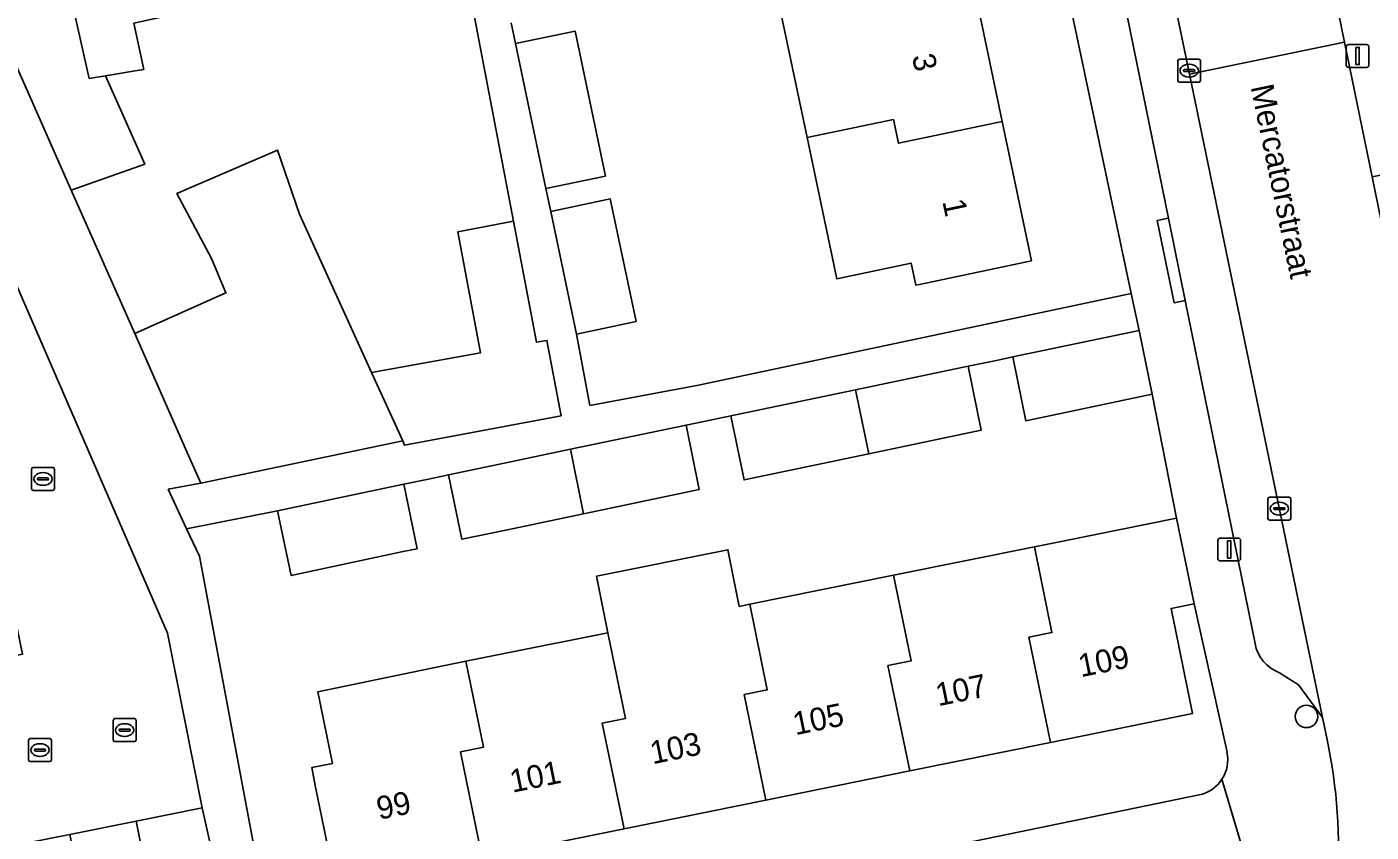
# Model space of a CAD drawing. Extents: x 162989 to 165008, y 383432 to 384338.
# Drawn here: x 163979.1 to 164037.8, y 384093.6 to 384128.7 of the extents above; entities that cross this region are included whole.
import ezdxf

# ---------------------------------------------------------------- set-up
doc = ezdxf.new("R2010")
doc.units = 0
for name, color, linetype in [('IMGEO_Boom', 7, 'Continuous'), ('IMGEO_Erf', 7, 'Continuous'), ('IMGEO_Kolk', 7, 'Continuous'), ('IMGEO_Lichtmast', 7, 'Continuous'), ('IMGEO_Muur', 7, 'Continuous'), ('IMGEO_Openbare_ruimte_label', 7, 'Continuous'), ('IMGEO_Pand', 7, 'Continuous'), ('IMGEO_Pand_nummerreeks', 7, 'Continuous'), ('IMGEO_Parkeervlak_open', 7, 'Continuous'), ('IMGEO_Rijbaan_lokaal_open', 7, 'Continuous'), ('IMGEO_Rioolput', 7, 'Continuous'), ('IMGEO_Voetpad_open', 7, 'Continuous')]:
    doc.layers.add(name, color=color, linetype=linetype)

msp = doc.modelspace()

# ---------------------------------------------------------------- linework, layer by layer
at = {"layer": 'IMGEO_Boom'}
msp.add_circle((164034.983, 384098.612), 0.489, dxfattribs=at)
at = {"layer": 'IMGEO_Erf'}
for points in [[(164019.701, 384150.405), (164016.428, 384149.643), (164017.712, 384143.525), (164019.063, 384137.091), (164020.322, 384131.09), (164021.685, 384124.597), (164022.963, 384118.507), (164018.07, 384117.48), (164017.907, 384117.446), (164017.705, 384118.409), (164014.454, 384117.726), (164013.161, 384123.887)], [(164000.224, 384128.906), (164000.415, 384127.995), (164003.019, 384128.541), (164004.35, 384122.212), (164001.747, 384121.664), (164001.957, 384120.666), (164004.56, 384121.214), (164005.687, 384115.856), (164003.084, 384115.309), (164003.671, 384112.19), (164008.419, 384113.083), (164027.323, 384117.074), (164020.594, 384148.951)], [(163983.735, 384128.885), (163984.175, 384126.868), (163983.979, 384126.835), (163982.507, 384126.59), (163984.214, 384122.729), (163981.004, 384121.592), (163983.777, 384115.329), (163987.765, 384117.106), (163987.136, 384118.607), (163985.624, 384121.452), (163990.019, 384123.347), (163990.979, 384120.541), (163994.13, 384113.636), (163998.894, 384114.491), (163997.899, 384119.777), (164000.335, 384120.235), (163997.183, 384136.7)], [(164013.161, 384123.887), (164011.798, 384130.38)], [(163991.787, 384099.691), (163996.684, 384100.703), (163998.25, 384101.018), (164000, 384101.37), (164004.456, 384102.263), (164003.959, 384104.734), (164009.701, 384105.889), (164010.198, 384103.418), (164010.653, 384103.51), (164016.938, 384104.775), (164023.095, 384106.014), (164024.406, 384106.281), (164029.308, 384107.264), (164028.236, 384112.681), (164023.343, 384111.656), (164022.725, 384111.527), (164022.155, 384114.312), (164021.429, 384114.16), (164020.197, 384113.903), (164020.771, 384111.116), (164015.852, 384110.082), (164010.407, 384108.938), (164009.83, 384111.742), (164009.004, 384111.57), (164007.872, 384111.334), (164008.45, 384108.527), (164003.392, 384107.464), (164000, 384106.751), (163998.077, 384106.347), (163997.497, 384109.164), (163996.621, 384108.979), (163995.54, 384108.751), (163996.119, 384105.937), (163995.514, 384105.808), (163990.619, 384104.764), (163990.024, 384107.588), (163986.047, 384106.81), (163986.606, 384105.606), (163988.61, 384094.965), (163989.701, 384089.167)], [(164031.509, 384097.056), (164030.077, 384103.527), (164029.066, 384103.318), (164030.008, 384098.74), (164023.797, 384097.479), (164017.642, 384096.23), (164011.359, 384094.954), (164005.165, 384093.696), (164000, 384092.648), (163998.962, 384092.437), (163992.575, 384091.141), (163991.669, 384095.597), (163991.511, 384096.377), (163992.423, 384096.563), (163991.787, 384099.691)], [(164000, 384088.938), (164030.286, 384095.184)]]:
    msp.add_lwpolyline(points, dxfattribs=at)
for centre, radius, start, end in [((164029.968, 384096.727), 1.575, 326.82937, 12.05334), ((164029.973, 384096.72), 1.567, 281.50723, 326.94922)]:
    msp.add_arc(centre, radius, start, end, dxfattribs=at)
at = {"layer": 'IMGEO_Kolk'}
for p, q in [((164029.355, 384126.387), (164029.355, 384127.239)), ((164029.43, 384127.313), (164030.282, 384127.313)), ((164029.843, 384127.093), (164029.868, 384127.093)), ((164030.356, 384127.239), (164030.356, 384126.387)), ((164030.282, 384126.313), (164029.43, 384126.313)), ((164029.614, 384126.807), (164029.614, 384126.819)), ((164030.052, 384126.77), (164029.654, 384126.77)), ((164029.657, 384126.856), (164030.055, 384126.856)), ((164029.866, 384126.533), (164029.841, 384126.533)), ((164030.098, 384126.819), (164030.098, 384126.807)), ((163979.271, 384108.558), (163979.271, 384109.41)), ((163979.346, 384109.484), (163980.198, 384109.484)), ((163979.759, 384109.264), (163979.784, 384109.264)), ((163980.272, 384109.41), (163980.272, 384108.558)), ((163979.53, 384108.978), (163979.53, 384108.99)), ((163979.968, 384108.941), (163979.57, 384108.941)), ((163979.573, 384109.027), (163979.971, 384109.027)), ((163979.782, 384108.704), (163979.757, 384108.704)), ((163980.014, 384108.99), (163980.014, 384108.978)), ((163980.198, 384108.484), (163979.346, 384108.484)), ((164033.295, 384107.259), (164033.295, 384108.111)), ((164033.37, 384108.185), (164034.222, 384108.185)), ((164034.296, 384108.111), (164034.296, 384107.259)), ((164033.554, 384107.679), (164033.554, 384107.691)), ((164033.992, 384107.642), (164033.594, 384107.642)), ((164033.597, 384107.728), (164033.995, 384107.728)), ((164033.783, 384107.965), (164033.808, 384107.965)), ((164034.038, 384107.691), (164034.038, 384107.679)), ((164034.222, 384107.185), (164033.37, 384107.185)), ((164033.806, 384107.405), (164033.781, 384107.405)), ((163979.139, 384096.716), (163979.139, 384097.568)), ((163979.214, 384097.642), (163980.066, 384097.642)), ((163980.14, 384097.568), (163980.14, 384096.716)), ((163979.398, 384097.136), (163979.398, 384097.148)), ((163979.836, 384097.099), (163979.438, 384097.099)), ((163979.441, 384097.185), (163979.839, 384097.185)), ((163979.627, 384097.422), (163979.652, 384097.422)), ((163979.882, 384097.148), (163979.882, 384097.136)), ((163980.066, 384096.642), (163979.214, 384096.642)), ((163979.65, 384096.862), (163979.625, 384096.862))]:
    msp.add_line(p, q, dxfattribs=at)
for points in [[(164029.355, 384126.387), (164029.355, 384127.239)], [(164029.43, 384127.313), (164030.282, 384127.313)], [(164030.356, 384127.239), (164030.356, 384126.387)], [(164030.282, 384126.313), (164029.43, 384126.313)], [(163979.271, 384108.558), (163979.271, 384109.41)], [(163979.346, 384109.484), (163980.198, 384109.484)], [(163980.272, 384109.41), (163980.272, 384108.558)], [(163980.198, 384108.484), (163979.346, 384108.484)], [(164033.295, 384107.259), (164033.295, 384108.111)], [(164033.37, 384108.185), (164034.222, 384108.185)], [(164034.296, 384108.111), (164034.296, 384107.259)], [(164034.222, 384107.185), (164033.37, 384107.185)], [(163979.139, 384096.716), (163979.139, 384097.568)], [(163979.214, 384097.642), (163980.066, 384097.642)], [(163980.14, 384097.568), (163980.14, 384096.716)], [(163980.066, 384096.642), (163979.214, 384096.642)]]:
    msp.add_lwpolyline(points, dxfattribs=at)
for centre, radius, start, end in [((164029.432, 384127.237), 0.0765, 91.55205, 178.44795), ((164029.432, 384127.237), 0.0765, 91.55205, 178.44795), ((164030.28, 384127.237), 0.0765, 1.55205, 88.44795), ((164030.28, 384127.237), 0.0765, 1.55205, 88.44795), ((164029.432, 384126.389), 0.0765, 181.55205, 268.44795), ((164029.432, 384126.389), 0.0765, 181.55205, 268.44795), ((164029.654, 384126.816), 0.0403, 85.87752, 175.75265), ((164029.651, 384126.806), 0.0366, 178.93798, 274.71019), ((164030.055, 384126.813), 0.043, 264.86636, 352.45326), ((164030.059, 384126.818), 0.0386, 1.73085, 96.63898), ((164030.28, 384126.389), 0.0765, 271.55205, 358.44795), ((164030.28, 384126.389), 0.0765, 271.55205, 358.44795), ((163979.348, 384109.408), 0.0765, 91.55205, 178.44795), ((163979.348, 384109.408), 0.0765, 91.55205, 178.44795), ((163980.196, 384109.408), 0.0765, 1.55205, 88.44795), ((163980.196, 384109.408), 0.0765, 1.55205, 88.44795), ((163979.57, 384108.987), 0.0403, 85.87752, 175.75265), ((163979.567, 384108.977), 0.0366, 178.93798, 274.71019), ((163979.971, 384108.984), 0.043, 264.86636, 352.45326), ((163979.975, 384108.989), 0.0386, 1.73085, 96.63898), ((163979.348, 384108.56), 0.0765, 181.55205, 268.44795), ((163979.348, 384108.56), 0.0765, 181.55205, 268.44795), ((163980.196, 384108.56), 0.0765, 271.55205, 358.44795), ((163980.196, 384108.56), 0.0765, 271.55205, 358.44795), ((164033.372, 384108.109), 0.0765, 91.55205, 178.44795), ((164033.372, 384108.109), 0.0765, 91.55205, 178.44795), ((164034.22, 384108.109), 0.0765, 1.55205, 88.44795), ((164034.22, 384108.109), 0.0765, 1.55205, 88.44795), ((164033.594, 384107.688), 0.0403, 85.87752, 175.75265), ((164033.591, 384107.678), 0.0366, 178.93798, 274.71019), ((164033.995, 384107.685), 0.043, 264.86636, 352.45326), ((164033.999, 384107.69), 0.0386, 1.73085, 96.63898), ((164033.372, 384107.261), 0.0765, 181.55205, 268.44795), ((164033.372, 384107.261), 0.0765, 181.55205, 268.44795), ((164034.22, 384107.261), 0.0765, 271.55205, 358.44795), ((164034.22, 384107.261), 0.0765, 271.55205, 358.44795), ((163979.216, 384097.566), 0.0765, 91.55205, 178.44795), ((163979.216, 384097.566), 0.0765, 91.55205, 178.44795), ((163980.064, 384097.566), 0.0765, 1.55205, 88.44795), ((163980.064, 384097.566), 0.0765, 1.55205, 88.44795), ((163979.438, 384097.145), 0.0403, 85.87752, 175.75265), ((163979.435, 384097.135), 0.0366, 178.93798, 274.71019), ((163979.839, 384097.142), 0.043, 264.86636, 352.45326), ((163979.843, 384097.147), 0.0386, 1.73085, 96.63898), ((163979.216, 384096.718), 0.0765, 181.55205, 268.44795), ((163979.216, 384096.718), 0.0765, 181.55205, 268.44795), ((163980.064, 384096.718), 0.0765, 271.55205, 358.44795), ((163980.064, 384096.718), 0.0765, 271.55205, 358.44795)]:
    msp.add_arc(centre, radius, start, end, dxfattribs=at)
for centre, major_axis, ratio, start_param, end_param in [((164029.842, 384126.813), (-0.387, 0.002), 0.722429, 4.712389, 7.853982), ((164029.867, 384126.813), (-0.39, 0.002), 0.717154, 1.570796, 4.712389), ((163979.758, 384108.984), (-0.387, 0.002), 0.722429, 4.712389, 7.853982), ((163979.783, 384108.984), (-0.39, 0.002), 0.717154, 1.570796, 4.712389), ((164033.782, 384107.685), (-0.387, 0.002), 0.722429, 4.712389, 7.853982), ((164033.807, 384107.685), (-0.39, 0.002), 0.717154, 1.570796, 4.712389), ((163979.626, 384097.142), (-0.387, 0.002), 0.722429, 4.712389, 7.853982), ((163979.651, 384097.142), (-0.39, 0.002), 0.717154, 1.570796, 4.712389)]:
    msp.add_ellipse(centre, major_axis=major_axis, ratio=ratio, start_param=start_param, end_param=end_param, dxfattribs=at)
at = {"layer": 'IMGEO_Lichtmast'}
for p, q in [((164036.721, 384127.052), (164036.721, 384127.852)), ((164036.721, 384127.852), (164036.721, 384127.052)), ((164036.821, 384127.952), (164037.611, 384127.952)), ((164037.611, 384127.952), (164036.821, 384127.952)), ((164037.711, 384127.852), (164037.711, 384127.052)), ((164037.711, 384127.052), (164037.711, 384127.852)), ((164037.611, 384126.952), (164036.821, 384126.952)), ((164036.821, 384126.952), (164037.611, 384126.952)), ((164031.212, 384106.401), (164032.002, 384106.401)), ((164032.002, 384106.401), (164031.212, 384106.401)), ((164031.112, 384105.501), (164031.112, 384106.301)), ((164031.112, 384106.301), (164031.112, 384105.501)), ((164032.102, 384106.301), (164032.102, 384105.501)), ((164032.102, 384105.501), (164032.102, 384106.301)), ((164032.002, 384105.401), (164031.212, 384105.401)), ((164031.212, 384105.401), (164032.002, 384105.401))]:
    msp.add_line(p, q, dxfattribs=at)
for points in [[(164037.141, 384127.827), (164037.291, 384127.827), (164037.291, 384127.077), (164037.141, 384127.077), (164037.141, 384127.827)], [(164031.532, 384106.276), (164031.682, 384106.276), (164031.682, 384105.526), (164031.532, 384105.526), (164031.532, 384106.276)]]:
    msp.add_lwpolyline(points, dxfattribs=at)
for centre, start, end in [((164036.821, 384127.852), 90, 180), ((164036.821, 384127.852), 90, 180), ((164037.611, 384127.852), 0, 90), ((164037.611, 384127.852), 360, 90), ((164036.821, 384127.052), 180, 270), ((164036.821, 384127.052), 180, 270), ((164037.611, 384127.052), 270, 0), ((164037.611, 384127.052), 270, 0), ((164031.212, 384106.301), 90, 180), ((164031.212, 384106.301), 90, 180), ((164032.002, 384106.301), 0, 90), ((164032.002, 384106.301), 360, 90), ((164031.212, 384105.501), 180, 270), ((164031.212, 384105.501), 180, 270), ((164032.002, 384105.501), 270, 0), ((164032.002, 384105.501), 270, 0)]:
    msp.add_arc(centre, 0.1, start, end, dxfattribs=at)
at = {"layer": 'IMGEO_Muur'}
msp.add_lwpolyline([(163981.004, 384121.592), (163983.777, 384115.329)], dxfattribs=at)
at = {"layer": 'IMGEO_Pand'}
for points in [[(163978.993, 384138.902), (163981.792, 384126.471), (163982.507, 384126.59), (163983.979, 384126.835), (163984.175, 384126.868), (163983.735, 384128.885), (163986.074, 384129.395), (163984.973, 384135.075), (163984.019, 384139.999)], [(163978.993, 384138.902), (163975.198, 384138.074), (163974.316, 384136.7), (163979.046, 384126.015), (163981.004, 384121.592), (163984.214, 384122.729), (163982.507, 384126.59), (163981.792, 384126.471)], [(164011.798, 384130.38), (164013.161, 384123.887), (164016.932, 384124.677), (164017.147, 384123.642), (164021.685, 384124.597), (164020.322, 384131.09), (164015.784, 384130.135), (164015.569, 384131.17)], [(164003.019, 384128.541), (164000.415, 384127.995), (164001.747, 384121.664), (164004.35, 384122.212)], [(164021.685, 384124.597), (164017.147, 384123.642), (164016.932, 384124.677), (164013.161, 384123.887), (164014.454, 384117.726), (164017.705, 384118.409), (164017.907, 384117.446), (164018.07, 384117.48), (164022.963, 384118.507)], [(163990.979, 384120.541), (163990.019, 384123.347), (163985.624, 384121.452), (163987.136, 384118.607), (163987.765, 384117.106), (163983.777, 384115.329), (163986.018, 384110.266), (163986.671, 384108.791), (163995.492, 384110.651), (163994.13, 384113.636)], [(164004.56, 384121.214), (164001.957, 384120.666), (164003.084, 384115.309), (164005.687, 384115.856)], [(164000.335, 384120.235), (163997.899, 384119.777), (163998.894, 384114.491), (163994.13, 384113.636), (163995.492, 384110.651), (163995.571, 384110.454), (164002.408, 384111.74), (164001.788, 384115.035), (164001.33, 384114.949)], [(164027.664, 384115.46), (164022.77, 384114.44), (164022.155, 384114.312), (164022.725, 384111.527), (164023.343, 384111.656), (164028.236, 384112.681)], [(164020.197, 384113.903), (164015.281, 384112.878), (164015.852, 384110.082), (164020.771, 384111.116)], [(164015.281, 384112.878), (164009.83, 384111.742), (164010.407, 384108.938), (164015.852, 384110.082)], [(164007.872, 384111.334), (164002.816, 384110.279), (164003.392, 384107.464), (164008.45, 384108.527)], [(164002.816, 384110.279), (164000, 384109.692), (163997.497, 384109.164), (163998.077, 384106.347), (164000, 384106.751), (164003.392, 384107.464)], [(163995.54, 384108.751), (163994.917, 384108.62), (163990.024, 384107.588), (163990.619, 384104.764), (163995.514, 384105.808), (163996.119, 384105.937)], [(164023.797, 384097.479), (164030.008, 384098.74), (164029.066, 384103.318), (164030.077, 384103.527), (164029.308, 384107.264), (164024.406, 384106.281), (164023.095, 384106.014), (164023.86, 384102.274), (164022.85, 384102.069)], [(164010.408, 384099.565), (164011.418, 384099.77), (164010.653, 384103.51), (164010.198, 384103.418), (164009.701, 384105.889), (164003.959, 384104.734), (164004.456, 384102.263), (164005.221, 384098.523), (164004.211, 384098.318), (164005.165, 384093.696), (164011.359, 384094.954)], [(164023.797, 384097.479), (164022.85, 384102.069), (164023.86, 384102.274), (164023.095, 384106.014), (164016.938, 384104.775), (164017.703, 384101.035), (164016.693, 384100.83), (164017.642, 384096.23)], [(164011.359, 384094.954), (164017.642, 384096.23), (164016.693, 384100.83), (164017.703, 384101.035), (164016.938, 384104.775), (164010.653, 384103.51), (164011.418, 384099.77), (164010.408, 384099.565)], [(163998.25, 384101.018), (163999.018, 384097.265), (163998.008, 384097.06), (163998.962, 384092.437), (164000, 384092.648), (164005.165, 384093.696), (164004.211, 384098.318), (164005.221, 384098.523), (164004.456, 384102.263), (164000, 384101.37)], [(163998.25, 384101.018), (163996.684, 384100.703), (163991.787, 384099.691), (163992.423, 384096.563), (163991.511, 384096.377), (163991.669, 384095.597), (163992.575, 384091.141), (163998.962, 384092.437), (163998.008, 384097.06), (163999.018, 384097.265)], [(163983.835, 384094.041), (163985.008, 384088.192), (163988.027, 384088.819), (163986.724, 384094.62)], [(163983.835, 384094.041), (163980.946, 384093.461), (163982.123, 384087.593), (163983.154, 384087.807), (163985.008, 384088.192)]]:
    msp.add_lwpolyline(points, close=True, dxfattribs=at)
at = {"layer": 'IMGEO_Parkeervlak_open'}
for points in [[(164033.803, 384100.521), (164034.628, 384099.987), (164035.685, 384098.569), (164029.875, 384126.661), (164028.886, 384131.44), (164025.868, 384146.033)], [(164024.487, 384142.259), (164028.948, 384120.376), (164029.683, 384116.774), (164032.737, 384101.791)]]:
    msp.add_lwpolyline(points, dxfattribs=at)
msp.add_arc((164034.386, 384102.093), 1.677, 190.37219, 249.64599, dxfattribs=at)
at = {"layer": 'IMGEO_Rijbaan_lokaal_open'}
for points in [[(163968.422, 384140.927), (163963.186, 384139.88), (163964.941, 384135.885), (163977.753, 384106.722), (163978.881, 384101.326), (163977.556, 384101.07), (163973.97, 384100.353), (163970.383, 384099.636), (163966.797, 384098.92), (163963.375, 384098.236), (163959.954, 384097.552), (163956.532, 384096.868), (163953.111, 384096.184), (163949.689, 384095.5), (163946.267, 384094.816), (163945.04, 384094.571), (163946.672, 384086.586), (163955.483, 384088.354), (163978.057, 384092.882), (163980.946, 384093.461), (163983.835, 384094.041), (163986.724, 384094.62), (163985.215, 384102.252)], [(164035.66, 384132.841), (164028.886, 384131.44), (164029.875, 384126.661), (164036.643, 384128.061)]]:
    msp.add_lwpolyline(points, close=True, dxfattribs=at)
msp.add_lwpolyline([(164043.001, 384097.155), (164038.615, 384118.477), (164037.853, 384122.18), (164036.643, 384128.061), (164029.875, 384126.661), (164035.685, 384098.569), (164035.885, 384097.602)], dxfattribs=at)
msp.add_arc((164012.046, 384092.662), 24.346, 341.44554, 11.70717, dxfattribs=at)
at = {"layer": 'IMGEO_Rioolput'}
for p, q in [((163982.837, 384097.589), (163982.837, 384098.441)), ((163982.912, 384098.515), (163983.764, 384098.515)), ((163983.325, 384098.295), (163983.35, 384098.295)), ((163983.838, 384098.441), (163983.838, 384097.589)), ((163983.764, 384097.515), (163982.912, 384097.515)), ((163983.096, 384098.009), (163983.096, 384098.021)), ((163983.534, 384097.972), (163983.136, 384097.972)), ((163983.139, 384098.058), (163983.537, 384098.058)), ((163983.348, 384097.735), (163983.323, 384097.735)), ((163983.58, 384098.021), (163983.58, 384098.009))]:
    msp.add_line(p, q, dxfattribs=at)
for points in [[(163982.837, 384097.589), (163982.837, 384098.441)], [(163982.912, 384098.515), (163983.764, 384098.515)], [(163983.838, 384098.441), (163983.838, 384097.589)], [(163983.764, 384097.515), (163982.912, 384097.515)]]:
    msp.add_lwpolyline(points, dxfattribs=at)
for centre, radius, start, end in [((163982.914, 384098.439), 0.0765, 91.55205, 178.44795), ((163982.914, 384098.439), 0.0765, 91.55205, 178.44795), ((163983.762, 384098.439), 0.0765, 1.55205, 88.44795), ((163983.762, 384098.439), 0.0765, 1.55205, 88.44795), ((163982.914, 384097.591), 0.0765, 181.55205, 268.44795), ((163982.914, 384097.591), 0.0765, 181.55205, 268.44795), ((163983.136, 384098.018), 0.0403, 85.87752, 175.75265), ((163983.133, 384098.008), 0.0366, 178.93798, 274.71019), ((163983.537, 384098.015), 0.043, 264.86636, 352.45326), ((163983.541, 384098.02), 0.0386, 1.73085, 96.63898), ((163983.762, 384097.591), 0.0765, 271.55205, 358.44795), ((163983.762, 384097.591), 0.0765, 271.55205, 358.44795)]:
    msp.add_arc(centre, radius, start, end, dxfattribs=at)
for centre, major_axis, ratio, start_param, end_param in [((163983.324, 384098.015), (-0.387, 0.002), 0.722429, 4.712389, 7.853982), ((163983.349, 384098.015), (-0.39, 0.002), 0.717154, 1.570796, 4.712389)]:
    msp.add_ellipse(centre, major_axis=major_axis, ratio=ratio, start_param=start_param, end_param=end_param, dxfattribs=at)
at = {"layer": 'IMGEO_Voetpad_open'}
for points in [[(164015.858, 384154.683), (164014.422, 384154.39), (164009.768, 384153.438), (164001.293, 384151.706), (164001.383, 384151.265), (163997.645, 384150.49), (163997.553, 384150.93), (163986.464, 384148.612), (163986.561, 384148.141), (163982.84, 384147.366), (163982.743, 384147.834), (163966.926, 384144.526), (163967.036, 384144.011), (163968.422, 384140.927), (163985.215, 384102.252), (163986.724, 384094.62), (163988.027, 384088.819)], [(164032.149, 384149.912), (164035.66, 384132.841), (164036.643, 384128.061), (164037.853, 384122.18), (164038.366, 384122.285), (164039.125, 384118.581), (164038.615, 384118.477), (164043.001, 384097.155)], [(164020.594, 384148.951), (164027.323, 384117.074), (164027.664, 384115.46), (164028.236, 384112.681), (164029.308, 384107.264), (164030.077, 384103.527), (164031.509, 384097.056)], [(163989.701, 384089.167), (163988.61, 384094.965), (163986.606, 384105.606), (163986.047, 384106.81), (163985.247, 384108.534), (163986.671, 384108.791), (163986.018, 384110.266), (163983.777, 384115.329), (163981.004, 384121.592), (163979.046, 384126.015), (163974.316, 384136.7), (163972.112, 384141.733), (163978.345, 384142.859), (163995.254, 384146.36)], [(164032.737, 384101.791), (164029.683, 384116.774), (164029.194, 384116.674), (164028.459, 384120.276), (164028.948, 384120.376), (164024.487, 384142.259)], [(163997.183, 384136.7), (164000.335, 384120.235), (164001.33, 384114.949), (164001.788, 384115.035), (164002.408, 384111.74), (163995.571, 384110.454), (163995.492, 384110.651), (163986.671, 384108.791), (163985.247, 384108.534), (163986.047, 384106.81), (163990.024, 384107.588), (163994.917, 384108.62), (163995.54, 384108.751), (163996.621, 384108.979), (163997.497, 384109.164), (164000, 384109.692), (164002.816, 384110.279), (164007.872, 384111.334), (164009.004, 384111.57), (164009.83, 384111.742), (164015.281, 384112.878), (164020.197, 384113.903), (164021.429, 384114.16), (164022.155, 384114.312), (164022.77, 384114.44), (164027.664, 384115.46), (164027.323, 384117.074), (164008.419, 384113.083), (164003.671, 384112.19), (164003.084, 384115.309), (164001.957, 384120.666), (164001.747, 384121.664), (164000.415, 384127.995), (164000.224, 384128.906)], [(164035.885, 384097.602), (164035.685, 384098.569), (164034.628, 384099.987), (164033.803, 384100.521)], [(164031.287, 384095.865), (164032.614, 384091.416)], [(164032.614, 384091.416), (164031.287, 384095.865)], [(164030.286, 384095.184), (164000, 384088.938), (163993.273, 384087.551), (163990.131, 384086.885), (163989.701, 384089.167), (163988.027, 384088.819), (163985.008, 384088.192), (163983.154, 384087.807), (163983.612, 384085.606), (163979.868, 384084.828), (163980.518, 384081.956), (163984.737, 384082.778), (164000.024, 384085.754), (164002.492, 384086.15)]]:
    msp.add_lwpolyline(points, dxfattribs=at)
msp.add_lwpolyline([(164029.683, 384116.774), (164028.948, 384120.376), (164028.459, 384120.276), (164029.194, 384116.674)], close=True, dxfattribs=at)
for centre, radius, start, end in [((164034.386, 384102.093), 1.677, 190.37219, 249.64599), ((164012.046, 384092.662), 24.346, 341.44554, 11.70717), ((164029.968, 384096.727), 1.575, 326.82937, 12.05334), ((164029.973, 384096.72), 1.567, 281.50723, 326.94922)]:
    msp.add_arc(centre, radius, start, end, dxfattribs=at)

# ---------------------------------------------------------------- texts
at = {"layer": 'IMGEO_Openbare_ruimte_label'}
msp.add_text('Mercatorstraat', height=1, rotation=281.77063, dxfattribs=at).set_placement((164032.537, 384126.11))
at = {"layer": 'IMGEO_Pand_nummerreeks'}
for s, rotation, p in [('3', 281.85351, (164017.736, 384127.444)), ('1', 281.85351, (164019.066, 384121.105)), ('109', 11.4758, (164025.126, 384100.321)), ('107', 11.4758, (164018.887, 384099.054)), ('105', 11.4758, (164012.648, 384097.788)), ('103', 11.47634, (164006.409, 384096.521)), ('101', 11.4758, (164000.282, 384095.277)), ('99', 11.47308, (163994.458, 384094.094))]:
    msp.add_text(s, height=1, rotation=rotation, dxfattribs=at).set_placement(p)

doc.saveas('drawing.dxf')
